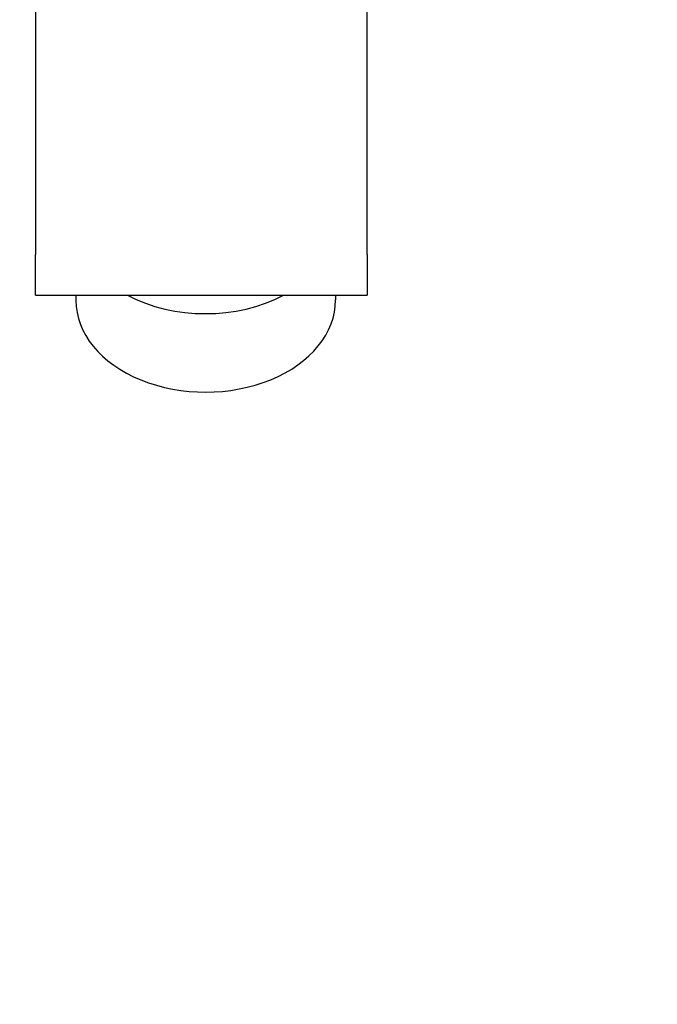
# Model space of a CAD drawing. Header units: inches. Extents: x 24 to 1128, y -74 to 748.
# Tile 469 of 557: x 399.41 to 402.86, y 517.38 to 522.71. Entities that reach past the tile are written whole.
import ezdxf

# ---------------------------------------------------------------- set-up
doc = ezdxf.new("R2010")
doc.units = ezdxf.units.IN
doc.header["$LTSCALE"] = 32
doc.header["$MEASUREMENT"] = 0
doc.layers.add('Dimension (ANSI)', color=7, linetype='Continuous', lineweight=25)
doc.layers.add('Visible (ANSI)', color=7, linetype='Continuous', lineweight=30)
doc.styles.add('Note Text (ANSI)', font='tahoma.ttf')
doc.dimstyles.new('Architectural (ANSI)', dxfattribs={"dimscale": 32, "dimtxt": 0.125, "dimasz": 0.098425, "dimexe": 0.125, "dimexo": 0.0625, "dimgap": 0.031496, "dimtad": 0, "dimtih": 1, "dimtoh": 1, "dimdec": 4, "dimrnd": 1e-08, "dimzin": 3, "dimdsep": 46, "dimlunit": 4, "dimtxsty": 'Note Text (ANSI)', "dimcen": 0.09, "dimdle": 0.393701, "dimclrd": 256, "dimclre": 256, "dimclrt": 256, "dimadec": 0, "dimazin": 3, "dimtfac": 0.96, "dimtofl": 0, "dimtmove": 0, "dimatfit": 3, "dimfxl": 1, "dimfrac": 2, "dimtolj": 1, "dimtzin": 12, "dimlwd": -1, "dimlwe": -1, "dimarcsym": 0})

# ---------------------------------------------------------------- blocks, each defined once
blk = doc.blocks.new('*D22')
at = {"layer": 'Defpoints', "color": 0, "transparency": 16777216}
for p in [(449.6356, 707.2729), (363.0125, 481.7114), (485.5391, 481.7114)]:
    blk.add_point(p, dxfattribs=at)
at = {"layer": 'Dimension (ANSI)', "transparency": 16777216}
for p, q in [((447.6356, 707.2729), (359.0125, 707.2729)), ((363.0125, 704.1233), (363.0125, 605.0252)), ((363.0125, 484.861), (363.0125, 597.9591)), ((483.5391, 481.7114), (359.0125, 481.7114))]:
    blk.add_line(p, q, dxfattribs=at)
for points in [[(362.4875, 704.1233), (363.5374, 704.1233), (363.0125, 707.2729)], [(362.4875, 484.861), (363.5374, 484.861), (363.0125, 481.7114)]]:
    blk.add_solid(points, dxfattribs=at)
at = {"layer": 'Dimension (ANSI)', "transparency": 16777216, "insert": (349.864, 604.0173), "char_height": 4, "attachment_point": 1, "style": 'Note Text (ANSI)'}
blk.add_mtext('\\A1;18\'-9 9/16"', dxfattribs=at)

msp = doc.modelspace()

# ---------------------------------------------------------------- linework, layer by layer
at = {"layer": 'Visible (ANSI)'}
for p, q in [((399.49152, 523.64849), (399.49152, 521.43879)), ((401.28905, 521.43879), (401.28905, 523.64849)), ((399.49152, 521.21912), (399.49152, 521.43879)), ((401.28905, 521.43879), (401.28905, 521.21912)), ((399.49152, 521.21912), (401.28877, 521.21912)), ((399.71027, 521.21912), (399.71027, 521.19086)), ((401.11775, 521.21912), (401.11783, 521.19303))]:
    msp.add_line(p, q, dxfattribs=at)
for centre, major_axis, start_param, end_param in [((400.41339, 521.61611), (0.70312, 0.00109), 4.0641664, 5.3562354), ((400.41405, 521.1914), (-0.70378, -0.00109), 6.2820913, 9.425872)]:
    msp.add_ellipse(centre, major_axis=major_axis, ratio=0.7071064, start_param=start_param, end_param=end_param, dxfattribs=at)
msp.add_open_spline([(401.28877, 521.21912), (401.28887, 521.21912), (401.28896, 521.21912), (401.28905, 521.21912)], degree=3, dxfattribs=at)

# ---------------------------------------------------------------- dimensions: what is measured, and where the dimension line sits
at = {"layer": 'Dimension (ANSI)'}
dim = msp.add_linear_dim(base=(363.01247, 481.71141), p1=(449.63555, 707.27291), p2=(485.53905, 481.71141), angle=270, dimstyle='Architectural (ANSI)', override={"dimgap": 0.031496, "dimdec": 4, "dimlfac": 1, "dimtol": 0, "dimlim": 0, "dimtp": 0, "dimtm": 0, "dimtdec": 2, "dimatfit": 1}, dxfattribs=at)
dim.commit()
dim.dimension.update_dxf_attribs({"geometry": '*D22', "text_midpoint": (363.01247, 601.49216), "dimtype": 160})

doc.saveas('drawing.dxf')
